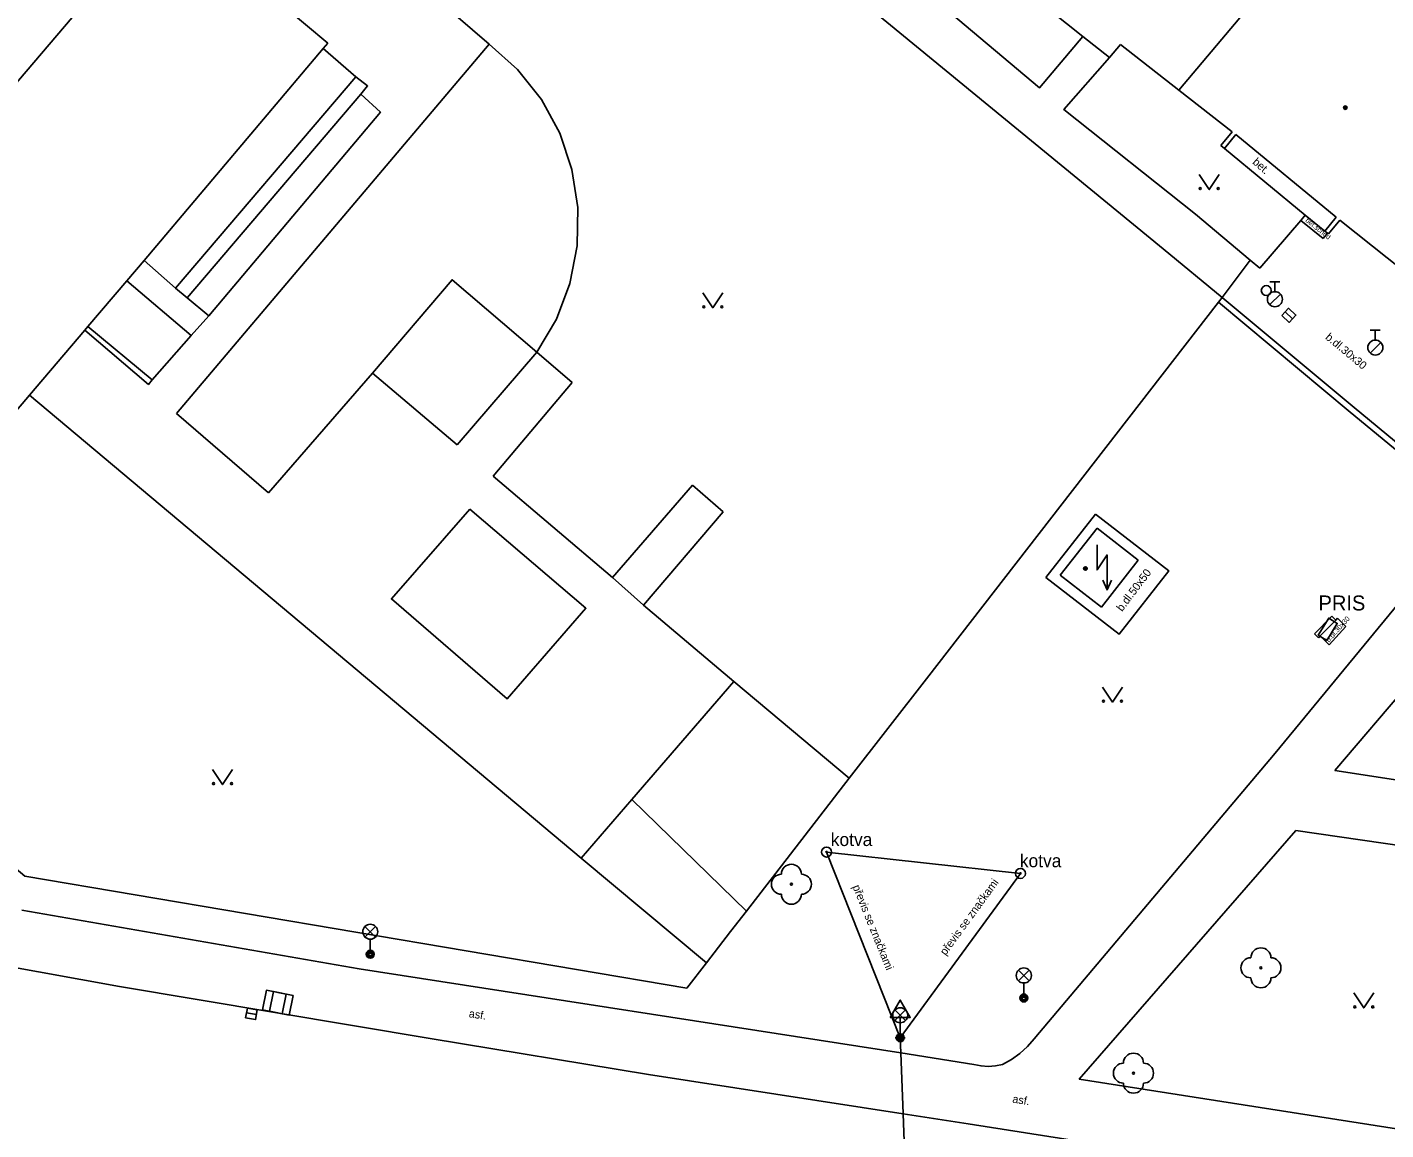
# Model space of a CAD drawing. Extents: x -598932 to -598196, y -1162207 to -1161504.
# Drawn here: x -598509.4 to -598441.5, y -1161999.2 to -1161944.1 of the extents above; entities that cross this region are included whole.
import ezdxf

# ---------------------------------------------------------------- set-up
doc = ezdxf.new("R2010")
doc.units = 0
for name, color, linetype in [('Level 22', 7, 'Continuous'), ('Level 24', 7, 'Continuous'), ('Level 25', 7, 'Continuous'), ('Level 26', 7, 'Continuous'), ('Level 27', 7, 'Continuous'), ('Level 28', 7, 'Continuous'), ('Level 33', 7, 'Continuous'), ('Level 34', 7, 'Continuous'), ('Level 36', 7, 'Continuous'), ('Level 39', 7, 'Continuous'), ('silnoproud - povrch.  znaky a  RIS  skut. velikost', 7, 'Continuous'), ('specificka linie pasportu komunikaci', 7, 'Continuous'), ('TM - budovy zdene_ betonove - VN', 7, 'Continuous'), ('TM - budovy zdene_ betonove - VP', 7, 'Continuous'), ('TM - chodniky - VP', 7, 'Continuous'), ('TM - komunikace - VP', 7, 'Continuous'), ('TM - letecke snimky - pomocna linie', 7, 'Continuous'), ('TM - plot dreveny_ kovovy - VP', 7, 'Continuous'), ('TM - plot zdeny_ ohradni zed - VP', 7, 'Continuous'), ('TM - podezdivka plotu - VP', 7, 'Continuous'), ('TM - pomocna konstrukcna linie', 7, 'Continuous'), ('TM - popis objektu', 7, 'Continuous'), ('TM - popis povrchu', 7, 'Continuous'), ('TM - poznamka', 7, 'Continuous'), ('TM - rozhrani ploch obecne - VN', 7, 'Continuous'), ('TM - rozhrani ploch obecne - VP', 7, 'Continuous'), ('TM - zed operna - VP', 7, 'Continuous')]:
    doc.layers.add(name, color=color, linetype=linetype)

msp = doc.modelspace()

# ---------------------------------------------------------------- linework, layer by layer
at = {"layer": 'Level 22'}
for centre in [(-598471.24, -1161986.93), (-598447.77, -1161991.11), (-598454.14, -1161996.38)]:
    msp.add_circle(centre, 0.05, dxfattribs=at)
for centre, start, end in [((-598471.24, -1161986.43), 0, 180), ((-598471.74, -1161986.93), 90, 270), ((-598470.74, -1161986.93), 270, 90), ((-598471.24, -1161987.43), 180, 0), ((-598447.77, -1161990.61), 0, 180), ((-598448.27, -1161991.11), 90, 270), ((-598447.27, -1161991.11), 270, 90), ((-598447.77, -1161991.61), 180, 0), ((-598454.14, -1161995.88), 0, 180), ((-598454.64, -1161996.38), 90, 270), ((-598453.64, -1161996.38), 270, 90), ((-598454.14, -1161996.88), 180, 0)]:
    msp.add_arc(centre, 0.5, start, end, dxfattribs=at)
at = {"layer": 'Level 24'}
msp.add_lwpolyline([(-598444.48, -1161974.737), (-598443.955, -1161973.886), (-598444.38, -1161973.623), (-598444.905, -1161974.474)], close=True, dxfattribs=at)
at = {"layer": 'Level 25'}
for centre, radius in [((-598469.48, -1161985.32), 0.25), ((-598469.48, -1161985.32), 0.0303), ((-598459.79, -1161986.39), 0.25), ((-598459.79, -1161986.39), 0.0303)]:
    msp.add_circle(centre, radius, dxfattribs=at)
at = {"layer": 'Level 26'}
for points in [[(-598497.678, -1161993.213), (-598496.697, -1161993.408), (-598496.502, -1161992.427), (-598497.483, -1161992.232)], [(-598497.328, -1161993.283), (-598496.347, -1161993.478), (-598496.152, -1161992.497), (-598497.133, -1161992.302)]]:
    msp.add_lwpolyline(points, close=True, dxfattribs=at)
at = {"layer": 'Level 27'}
for p, q in [((-598446.553, -1161958.31), (-598446.187, -1161958.65)), ((-598498.476, -1161993.368), (-598497.984, -1161993.452))]:
    msp.add_line(p, q, dxfattribs=at)
for points in [[(-598446.723, -1161958.493), (-598446.357, -1161958.833), (-598446.017, -1161958.467), (-598446.383, -1161958.127)], [(-598498.519, -1161993.614), (-598498.026, -1161993.699), (-598497.941, -1161993.206), (-598498.434, -1161993.121)]]:
    msp.add_lwpolyline(points, close=True, dxfattribs=at)
at = {"layer": 'Level 28'}
for p, q in [((-598447.32, -1161956.795), (-598446.82, -1161956.795)), ((-598447.07, -1161957.295), (-598447.07, -1161956.795)), ((-598447.328, -1161957.942), (-598446.798, -1161957.412)), ((-598442.3, -1161959.215), (-598441.8, -1161959.215)), ((-598442.05, -1161959.715), (-598442.05, -1161959.215)), ((-598442.308, -1161960.362), (-598441.778, -1161959.832))]:
    msp.add_line(p, q, dxfattribs=at)
for centre, radius in [((-598447.5, -1161957.24), 0.25), ((-598447.07, -1161957.67), 0.375), ((-598442.05, -1161960.09), 0.375)]:
    msp.add_circle(centre, radius, dxfattribs=at)
at = {"layer": 'Level 33'}
for p, q in [((-598492.555, -1161989.57), (-598492.025, -1161989.04)), ((-598492.555, -1161989.04), (-598492.025, -1161989.57)), ((-598492.29, -1161989.68), (-598492.29, -1161990.43)), ((-598459.885, -1161991.76), (-598459.355, -1161991.23)), ((-598459.885, -1161991.23), (-598459.355, -1161991.76)), ((-598459.62, -1161991.87), (-598459.62, -1161992.62)), ((-598466.065, -1161993.75), (-598465.535, -1161993.22)), ((-598466.065, -1161993.22), (-598465.535, -1161993.75)), ((-598465.8, -1161993.86), (-598465.8, -1161994.61))]:
    msp.add_line(p, q, dxfattribs=at)
for centre, radius in [((-598492.29, -1161989.305), 0.375), ((-598492.29, -1161990.43), 0.2), ((-598492.29, -1161990.43), 0.145), ((-598492.29, -1161990.43), 0.0876), ((-598459.62, -1161991.495), 0.375), ((-598459.62, -1161992.62), 0.2), ((-598459.62, -1161992.62), 0.145), ((-598459.62, -1161992.62), 0.0876), ((-598465.8, -1161993.485), 0.375), ((-598465.8, -1161994.61), 0.2), ((-598465.8, -1161994.61), 0.145), ((-598465.8, -1161994.61), 0.0876)]:
    msp.add_circle(centre, radius, dxfattribs=at)
at = {"layer": 'Level 34'}
for p, q in [((-598465.8, -1161993.592), (-598465.8, -1161994.61)), ((-598466.05, -1161994.61), (-598465.55, -1161994.61))]:
    msp.add_line(p, q, dxfattribs=at)
msp.add_lwpolyline([(-598466.3, -1161993.592), (-598465.3, -1161993.592), (-598465.8, -1161992.726)], close=True, dxfattribs=at)
at = {"layer": 'Level 36'}
for points in [[(-598450.85, -1161951.44), (-598450.35, -1161952.19), (-598449.85, -1161951.44)], [(-598475.67, -1161957.35), (-598475.17, -1161958.1), (-598474.67, -1161957.35)], [(-598455.96, -1161969.96), (-598455.96, -1161971.21), (-598455.46, -1161970.46), (-598455.46, -1161972.21)], [(-598455.679, -1161971.721), (-598455.46, -1161972.21), (-598455.241, -1161971.721)], [(-598455.69, -1161977.07), (-598455.19, -1161977.82), (-598454.69, -1161977.07)], [(-598500.17, -1161981.2), (-598499.67, -1161981.95), (-598499.17, -1161981.2)], [(-598443.13, -1161992.37), (-598442.63, -1161993.12), (-598442.13, -1161992.37)]]:
    msp.add_lwpolyline(points, dxfattribs=at)
for centre in [(-598450.8, -1161952.14), (-598449.901, -1161952.14), (-598475.62, -1161958.05), (-598474.721, -1161958.05), (-598455.64, -1161977.77), (-598454.741, -1161977.77), (-598500.12, -1161981.9), (-598499.221, -1161981.9), (-598443.08, -1161993.07), (-598442.181, -1161993.07)]:
    msp.add_circle(centre, 0.05, dxfattribs=at)
at = {"layer": 'Level 39'}
for centre, radius in [((-598443.55, -1161948.09), 0.09), ((-598443.55, -1161948.09), 0.0398), ((-598456.54, -1161971.14), 0.09), ((-598456.54, -1161971.14), 0.0398)]:
    msp.add_circle(centre, radius, dxfattribs=at)
at = {"layer": 'silnoproud - povrch.  znaky a  RIS  skut. velikost'}
for points in [[(-598444.23, -1161973.52), (-598445.09, -1161974.4)], [(-598444.89, -1161974.6), (-598444.81, -1161974.51), (-598444.03, -1161973.72)], [(-598444.03, -1161973.72), (-598444.23, -1161973.52)], [(-598445.09, -1161974.4), (-598444.89, -1161974.6)]]:
    msp.add_lwpolyline(points, dxfattribs=at)
at = {"layer": 'specificka linie pasportu komunikaci'}
msp.add_lwpolyline([(-598448.3, -1161955.72), (-598449.71, -1161957.58)], dxfattribs=at)
at = {"layer": 'TM - budovy zdene_ betonove - VN'}
msp.add_lwpolyline([(-598449.59, -1161950.14), (-598445.55, -1161953.46), (-598444.57, -1161954.26)], dxfattribs=at)
at = {"layer": 'TM - budovy zdene_ betonove - VP'}
for points in [[(-598526.29, -1161965.99), (-598502.49, -1161938.05)], [(-598445.78, -1161939.96), (-598451.87, -1161947.22)], [(-598456.67, -1161944.53), (-598460.76, -1161941.27)], [(-598497.76, -1161942.05), (-598494.41, -1161944.87)], [(-598455.34, -1161945.58), (-598456.67, -1161944.53)], [(-598494.64, -1161945.13), (-598503.6, -1161955.73)], [(-598494.41, -1161944.87), (-598494.64, -1161945.13)], [(-598454.78, -1161944.93), (-598455.34, -1161945.58)], [(-598451.87, -1161947.22), (-598454.78, -1161944.93)], [(-598449.2, -1161949.3), (-598451.87, -1161947.22)], [(-598449.2, -1161949.3), (-598449.77, -1161949.99)], [(-598449.02, -1161949.44), (-598449.59, -1161950.14)], [(-598449.02, -1161949.44), (-598444, -1161953.57)], [(-598449.77, -1161949.99), (-598449.59, -1161950.14)], [(-598444, -1161953.57), (-598444.57, -1161954.26)], [(-598444.39, -1161954.41), (-598444.44, -1161954.37), (-598444.57, -1161954.26)], [(-598443.82, -1161953.72), (-598444.39, -1161954.41)], [(-598443.82, -1161953.72), (-598439.82, -1161956.9)], [(-598503.6, -1161955.73), (-598504.45, -1161956.76)], [(-598504.45, -1161956.76), (-598506.4, -1161959.04)], [(-598506.4, -1161959.04), (-598506.55, -1161959.22)], [(-598506.55, -1161959.22), (-598509.33, -1161962.47)], [(-598509.33, -1161962.47), (-598521.08, -1161976.34)], [(-598457.8, -1161971.48), (-598455.96, -1161969.12)], [(-598455.96, -1161969.12), (-598453.9, -1161970.72)], [(-598453.9, -1161970.72), (-598455.73, -1161973.08)], [(-598455.73, -1161973.08), (-598457.8, -1161971.48)]]:
    msp.add_lwpolyline(points, dxfattribs=at)
at = {"layer": 'TM - chodniky - VP'}
for points in [[(-598499.07, -1161933.94), (-598486.35, -1161944.91)], [(-598466.41, -1161936.41), (-598468.46, -1161938.98), (-598458.84, -1161947.1), (-598456.67, -1161944.53)], [(-598486.35, -1161944.91), (-598501.98, -1161963.39)], [(-598493.01, -1161946.55), (-598494.64, -1161945.13)], [(-598455.34, -1161945.58), (-598457.62, -1161948.19), (-598451.04, -1161953.42)], [(-598492.76, -1161947.42), (-598492.42, -1161947), (-598493.01, -1161946.55)], [(-598500.36, -1161958.51), (-598491.78, -1161948.32), (-598492.76, -1161947.42)], [(-598451.04, -1161953.42), (-598448.3, -1161955.72), (-598447.82, -1161956.12)], [(-598447.82, -1161956.12), (-598445.78, -1161953.73)], [(-598501.24, -1161959.48), (-598500.36, -1161958.51)], [(-598506.55, -1161959.22), (-598503.38, -1161961.93), (-598503.19, -1161961.7)], [(-598503.19, -1161961.7), (-598501.24, -1161959.48)], [(-598487.94, -1161964.96), (-598483.96, -1161960.32)], [(-598483.96, -1161960.32), (-598482.2, -1161961.83)], [(-598497.37, -1161967.35), (-598492.18, -1161961.37)], [(-598492.18, -1161961.37), (-598487.94, -1161964.96)], [(-598475.49, -1161990.86), (-598481.74, -1161985.62), (-598509.33, -1161962.47)], [(-598482.2, -1161961.83), (-598486.15, -1161966.52)], [(-598501.98, -1161963.39), (-598497.37, -1161967.35)], [(-598486.15, -1161966.52), (-598480.18, -1161971.59)], [(-598480.18, -1161971.59), (-598476.19, -1161966.97)], [(-598476.19, -1161966.97), (-598474.65, -1161968.3)], [(-598474.65, -1161968.3), (-598478.64, -1161972.98)], [(-598447.06, -1161980.37), (-598437.92, -1161969.29)], [(-598444.07, -1161981.24), (-598436.51, -1161972.37)], [(-598478.64, -1161972.98), (-598474.11, -1161976.79)], [(-598474.11, -1161976.79), (-598479.21, -1161982.69)], [(-598447.06, -1161980.37), (-598459.11, -1161994.67)], [(-598432.9, -1161982.96), (-598444.07, -1161981.24)], [(-598479.21, -1161982.69), (-598473.48, -1161988.27)], [(-598433.33, -1162000.37), (-598456.85, -1161996.68), (-598446.03, -1161984.25)], [(-598431.9, -1161986.3), (-598446.03, -1161984.25)], [(-598492.84, -1161991.17), (-598509.71, -1161988.23)], [(-598465.77, -1161995.37), (-598492.84, -1161991.17)], [(-598459.11, -1161994.67), (-598459.44, -1161995.05), (-598459.82, -1161995.4), (-598460.24, -1161995.69), (-598460.68, -1161995.94)], [(-598462.12, -1161995.94), (-598465.77, -1161995.37)], [(-598461.4, -1161996.04), (-598461.76, -1161996.02), (-598462.12, -1161995.94)], [(-598461.04, -1161996.02), (-598461.4, -1161996.04)], [(-598460.68, -1161995.94), (-598461.04, -1161996.02)]]:
    msp.add_lwpolyline(points, dxfattribs=at)
at = {"layer": 'TM - komunikace - VP'}
for points in [[(-598504.83, -1161992.05), (-598514.88, -1161990.23), (-598524.84, -1161987.97), (-598534.7, -1161985.26), (-598544.42, -1161982.12), (-598553.99, -1161978.54), (-598563.39, -1161974.55)], [(-598462.4, -1161998.92), (-598465.66, -1161998.41), (-598478.38, -1161996.44), (-598489.3, -1161994.64), (-598504.83, -1161992.05)], [(-598434.91, -1162003.24), (-598462.4, -1161998.92)]]:
    msp.add_lwpolyline(points, dxfattribs=at)
at = {"layer": 'TM - letecke snimky - pomocna linie'}
for points in [[(-598486.35, -1161944.91), (-598484.922, -1161946.187), (-598483.733, -1161947.69), (-598482.819, -1161949.373), (-598482.206, -1161951.188), (-598481.912, -1161953.081), (-598481.947, -1161954.997), (-598482.308, -1161956.878), (-598482.986, -1161958.67), (-598483.96, -1161960.32)], [(-598480.18, -1161971.59), (-598478.64, -1161972.98)], [(-598474.11, -1161976.79), (-598468.35, -1161981.63)], [(-598479.21, -1161982.69), (-598481.74, -1161985.62)]]:
    msp.add_lwpolyline(points, dxfattribs=at)
at = {"layer": 'TM - plot dreveny_ kovovy - VP'}
for points in [[(-598489.65, -1161924.78), (-598452.66, -1161955.16)], [(-598452.66, -1161955.16), (-598449.71, -1161957.58), (-598449.89, -1161957.82), (-598464.49, -1161976.65)], [(-598474.28, -1161989.3), (-598473.48, -1161988.27), (-598468.35, -1161981.63), (-598464.49, -1161976.65)]]:
    msp.add_lwpolyline(points, dxfattribs=at)
at = {"layer": 'TM - plot zdeny_ ohradni zed - VP'}
for points in [[(-598476.47, -1161992.13), (-598509.55, -1161986.53), (-598521.29, -1161976.61)], [(-598476.47, -1161992.13), (-598475.49, -1161990.86), (-598474.28, -1161989.3)]]:
    msp.add_lwpolyline(points, dxfattribs=at)
at = {"layer": 'TM - podezdivka plotu - VP'}
msp.add_lwpolyline([(-598449.71, -1161957.58), (-598443.11, -1161963.09), (-598438.31, -1161967.05), (-598437.6, -1161967.64), (-598437.78, -1161967.86), (-598438.55, -1161968.78)], dxfattribs=at)
at = {"layer": 'TM - pomocna konstrukcna linie'}
msp.add_lwpolyline([(-598459.79, -1161986.39), (-598469.48, -1161985.32)], dxfattribs=at)
at = {"layer": 'TM - rozhrani ploch obecne - VN'}
for points in [[(-598469.48, -1161985.32), (-598465.8, -1161994.61)], [(-598465.8, -1161994.61), (-598459.79, -1161986.39)], [(-598465.8, -1161994.61), (-598465.77, -1161995.37)], [(-598465.77, -1161995.37), (-598465.66, -1161998.41)], [(-598465.66, -1161998.41), (-598464.99, -1162016.68)]]:
    msp.add_lwpolyline(points, dxfattribs=at)
at = {"layer": 'TM - rozhrani ploch obecne - VP'}
for points in [[(-598493.01, -1161946.55), (-598502.03, -1161957.12)], [(-598501.45, -1161957.6), (-598492.76, -1161947.42)], [(-598445.78, -1161953.73), (-598445.55, -1161953.46)], [(-598445.78, -1161953.73), (-598444.65, -1161954.63)], [(-598444.44, -1161954.37), (-598444.65, -1161954.63)], [(-598502.03, -1161957.12), (-598503.6, -1161955.73)], [(-598501.24, -1161959.48), (-598504.45, -1161956.76)], [(-598492.18, -1161961.37), (-598488.2, -1161956.7), (-598483.96, -1161960.32)], [(-598502.03, -1161957.12), (-598501.45, -1161957.6)], [(-598500.36, -1161958.51), (-598501.45, -1161957.6)], [(-598503.19, -1161961.7), (-598506.4, -1161959.04)], [(-598487.32, -1161968.17), (-598481.51, -1161973.13), (-598485.44, -1161977.65), (-598491.23, -1161972.66), (-598487.32, -1161968.17)], [(-598456.03, -1161968.42), (-598452.38, -1161971.25), (-598454.86, -1161974.43), (-598458.52, -1161971.59)], [(-598456.03, -1161968.42), (-598458.52, -1161971.59)], [(-598444.03, -1161973.72), (-598443.94, -1161973.63)], [(-598443.94, -1161973.63), (-598443.52, -1161974.04)], [(-598444.81, -1161974.51), (-598444.35, -1161974.96)], [(-598444.35, -1161974.96), (-598443.52, -1161974.04)]]:
    msp.add_lwpolyline(points, dxfattribs=at)
at = {"layer": 'TM - zed operna - VP'}
msp.add_lwpolyline([(-598438.02, -1161967.68), (-598443.3, -1161963.32), (-598449.89, -1161957.82)], dxfattribs=at)

# ---------------------------------------------------------------- texts
at = {"layer": 'TM - popis objektu'}
msp.add_text('PRIS', height=0.75, dxfattribs=at).set_placement((-598444.89, -1161973.24))
at = {"layer": 'TM - popis povrchu'}
for s, height, rotation, p in [('bet.', 0.4, 318.55753, (-598448.22, -1161950.86)), ('b.dl.30x30', 0.4, 320.08109, (-598444.58, -1161959.63)), ('b.dl.50x50', 0.4, 52.95608, (-598454.71, -1161973.32)), ('b.dl.30x30', 0.25, 48, (-598444.37, -1161974.85)), ('asf.', 0.4, 351.52256, (-598487.38, -1161993.58)), ('asf.', 0.4, 350.75926, (-598460.21, -1161997.85))]:
    msp.add_text(s, height=height, rotation=rotation, dxfattribs=at).set_placement(p)
at = {"layer": 'TM - poznamka'}
for s, height, rotation, p in [('bet.schod', 0.25, 321.27173, (-598445.57, -1161953.77)), ('převis se značkami', 0.4, 54, (-598463.53, -1161990.52)), ('převis se značkami', 0.4, 292, (-598468.19, -1161987.05))]:
    msp.add_text(s, height=height, rotation=rotation, dxfattribs=at).set_placement(p)
for p in [(-598469.27, -1161985.02), (-598459.82, -1161986.08)]:
    msp.add_text('kotva', height=0.65, dxfattribs=at).set_placement(p)

doc.saveas('drawing.dxf')
